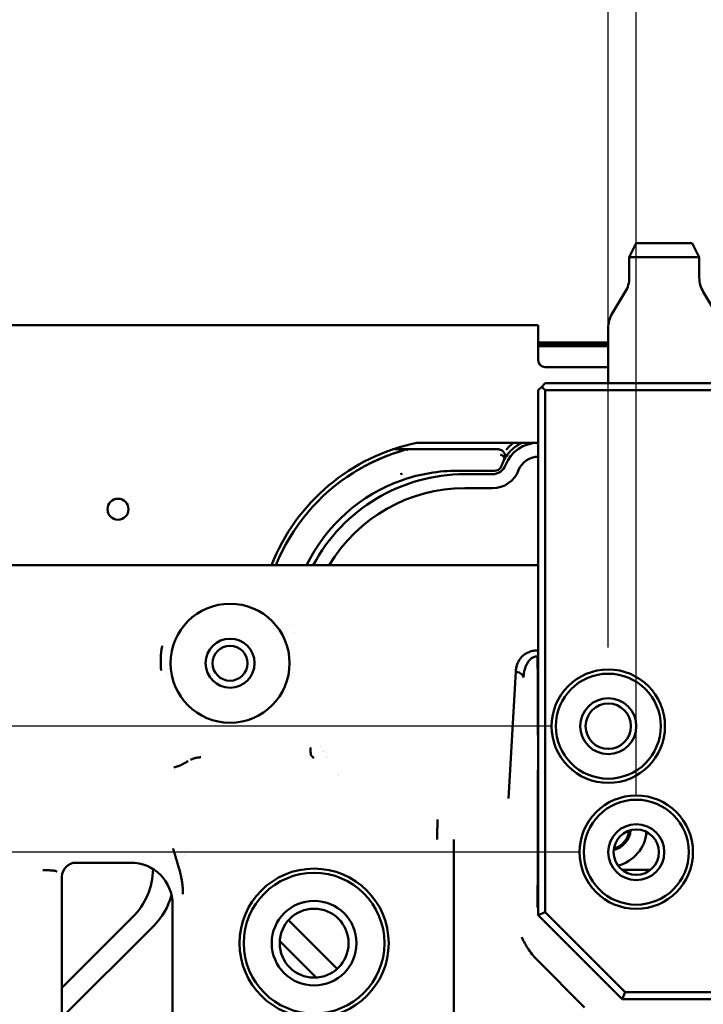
# Model space of a CAD drawing. Header units: millimetres. Extents: x 0 to 14369, y -869 to 2970.
# Tile 425 of 656: x 2446 to 2543, y 2433 to 2574. Entities that reach past the tile are written whole.
import ezdxf

# ---------------------------------------------------------------- set-up
doc = ezdxf.new("R2010")
doc.units = ezdxf.units.MM
doc.header["$LTSCALE"] = 10
doc.layers.add('Bemaßung (ISO)', color=7, linetype='Continuous', lineweight=25)
doc.layers.add('Sichtbar (ISO)', color=7, linetype='Continuous', lineweight=50)
doc.styles.add('Notiztext (DIN)', font='isocpeur.ttf')
doc.dimstyles.new('Standard (DIN)', dxfattribs={"dimscale": 10, "dimtxt": 3.5, "dimasz": 2.5, "dimexe": 3.175, "dimexo": 0.8, "dimgap": 0.8, "dimtad": 1, "dimrnd": 1e-08, "dimzin": 0, "dimtxsty": 'Notiztext (DIN)', "dimcen": 0.09, "dimdle": 10, "dimclrd": 256, "dimclre": 256, "dimclrt": 256, "dimadec": 0, "dimazin": 0, "dimtfac": 1, "dimtmove": 0, "dimatfit": 3, "dimfxl": 1, "dimtolj": 1, "dimtzin": 0, "dimlwd": -1, "dimlwe": -1, "dimarcsym": 0})

# ---------------------------------------------------------------- blocks, each defined once
blk = doc.blocks.new('*D21')
at = {"layer": 'Bemaßung (ISO)', "transparency": 16777216}
for p, q in [((2529.78, 2484.17), (2529.78, 2766.59)), ((2629.78, 2484.17), (2629.78, 2766.59)), ((2529.78, 2734.84), (2376.78, 2734.84)), ((2604.78, 2734.84), (2554.78, 2734.84))]:
    blk.add_line(p, q, dxfattribs=at)
for points in [[(2554.78, 2739), (2554.78, 2730.67), (2529.78, 2734.84)], [(2604.78, 2739), (2604.78, 2730.67), (2629.78, 2734.84)]]:
    blk.add_solid(points, dxfattribs=at)
at = {"layer": 'Defpoints', "color": 0, "transparency": 16777216}
for p in [(2629.78, 2734.84), (2529.78, 2476.17), (2629.78, 2476.17)]:
    blk.add_point(p, dxfattribs=at)
at = {"layer": 'Bemaßung (ISO)', "transparency": 16777216, "insert": (2384.78, 2784.84), "char_height": 35, "attachment_point": 1, "style": 'Notiztext (DIN)'}
blk.add_mtext('\\A1;50,00', dxfattribs=at)
blk = doc.blocks.new('*D22')
at = {"layer": 'Bemaßung (ISO)', "transparency": 16777216}
for p, q in [((2248.75, 2497.92), (2248.75, 2522.92)), ((2521.78, 2472.92), (2217, 2472.92)), ((2248.75, 2472.92), (2248.75, 2454.92)), ((2525.78, 2454.92), (2217, 2454.92)), ((2248.75, 2429.92), (2248.75, 2404.92))]:
    blk.add_line(p, q, dxfattribs=at)
for points in [[(2244.58, 2497.92), (2252.91, 2497.92), (2248.75, 2472.92)], [(2244.58, 2429.92), (2252.91, 2429.92), (2248.75, 2454.92)]]:
    blk.add_solid(points, dxfattribs=at)
at = {"layer": 'Defpoints', "color": 0, "transparency": 16777216}
for p in [(2529.78, 2472.92), (2248.75, 2454.92), (2533.78, 2454.92)]:
    blk.add_point(p, dxfattribs=at)
at = {"layer": 'Bemaßung (ISO)', "transparency": 16777216, "insert": (2198.75, 2424.55), "char_height": 35, "attachment_point": 1, "rotation": 90, "style": 'Notiztext (DIN)'}
blk.add_mtext('\\A1;9,00', dxfattribs=at)
blk = doc.blocks.new('*D25')
at = {"layer": 'Bemaßung (ISO)', "transparency": 16777216}
for p, q in [((2533.78, 2462.92), (2533.78, 2706.67)), ((2625.78, 2462.92), (2625.78, 2706.67)), ((2558.78, 2674.92), (2600.78, 2674.92)), ((2625.78, 2674.92), (2787.16, 2674.92))]:
    blk.add_line(p, q, dxfattribs=at)
for points in [[(2558.78, 2679.09), (2558.78, 2670.76), (2533.78, 2674.92)], [(2600.78, 2679.09), (2600.78, 2670.76), (2625.78, 2674.92)]]:
    blk.add_solid(points, dxfattribs=at)
at = {"layer": 'Defpoints', "color": 0, "transparency": 16777216}
for p in [(2625.78, 2674.92), (2533.78, 2454.92), (2625.78, 2454.92)]:
    blk.add_point(p, dxfattribs=at)
at = {"layer": 'Bemaßung (ISO)', "transparency": 16777216, "insert": (2672.41, 2724.92), "char_height": 35, "attachment_point": 1, "style": 'Notiztext (DIN)'}
blk.add_mtext('\\A1;46,00', dxfattribs=at)

msp = doc.modelspace()

# ---------------------------------------------------------------- linework, layer by layer
at = {"layer": 'Sichtbar (ISO)'}
for p, q in [((2533.783, 2541.924), (2532.783, 2539.924)), ((2541.783, 2541.924), (2533.783, 2541.924)), ((2541.783, 2541.924), (2542.783, 2539.924)), ((2542.783, 2539.924), (2532.783, 2539.924)), ((2532.783, 2537.032), (2532.783, 2539.924)), ((2542.783, 2537.032), (2542.783, 2539.924)), ((2532.213, 2534.974), (2530.353, 2531.874)), ((2543.353, 2534.974), (2545.213, 2531.874)), ((2348.547, 2530.224), (2519.783, 2530.224)), ((2519.783, 2530.224), (2519.783, 2525.224)), ((2529.783, 2521.924), (2529.783, 2529.816)), ((2529.783, 2527.724), (2519.783, 2527.724)), ((2519.783, 2527.724), (2529.783, 2527.724)), ((2519.783, 2527.416), (2529.783, 2527.416)), ((2529.783, 2527.416), (2519.783, 2527.416)), ((2519.783, 2527.209), (2529.783, 2527.209)), ((2529.783, 2527.209), (2519.783, 2527.209)), ((2520.783, 2524.224), (2529.783, 2524.224)), ((2520.283, 2521.424), (2519.783, 2520.924)), ((2519.783, 2520.924), (2519.783, 2503.267)), ((2520.283, 2521.424), (2520.783, 2521.924)), ((2520.783, 2520.924), (2520.283, 2521.424)), ((2547.083, 2521.924), (2520.783, 2521.924)), ((2546.083, 2520.924), (2520.783, 2520.924)), ((2520.783, 2520.924), (2520.783, 2503.267)), ((2501.081, 2512.481), (2499.018, 2512.481)), ((2499.018, 2512.481), (2501.081, 2512.481)), ((2501.081, 2512.481), (2501.081, 2512.481)), ((2501.081, 2512.481), (2501.081, 2512.481)), ((2514.047, 2512.481), (2501.082, 2512.481)), ((2514.047, 2512.481), (2501.082, 2512.481)), ((2519.783, 2513.424), (2502.456, 2513.424)), ((2508.283, 2509.424), (2513.598, 2509.424)), ((2513.598, 2509.424), (2508.283, 2509.424)), ((2513.245, 2508.924), (2509.283, 2508.924)), ((2513.245, 2506.924), (2509.283, 2506.924)), ((2519.783, 2502.667), (2519.783, 2503.267)), ((2519.783, 2502.667), (2519.783, 2496.267)), ((2520.783, 2502.067), (2520.783, 2503.267)), ((2520.783, 2502.067), (2520.783, 2495.667)), ((2404.209, 2495.924), (2486.416, 2495.924)), ((2486.416, 2495.924), (2488.073, 2495.924)), ((2488.073, 2495.924), (2488.202, 2495.924)), ((2490.688, 2495.924), (2488.202, 2495.924)), ((2490.688, 2495.924), (2506.864, 2495.924)), ((2509.349, 2495.924), (2506.864, 2495.924)), ((2509.478, 2495.924), (2509.349, 2495.924)), ((2509.478, 2495.924), (2511.135, 2495.924)), ((2519.783, 2495.924), (2511.135, 2495.924)), ((2519.783, 2496.267), (2519.783, 2494.467)), ((2520.783, 2495.667), (2520.783, 2494.467)), ((2519.783, 2445.924), (2519.783, 2494.467)), ((2520.783, 2446.338), (2520.783, 2494.467)), ((2484.092, 2484.849), (2484.092, 2484.849)), ((2465.895, 2482.924), (2465.895, 2482.924)), ((2465.895, 2482.924), (2465.895, 2482.924)), ((2484.783, 2480.616), (2484.783, 2480.601)), ((2515.534, 2462.574), (2516.573, 2480.719)), ((2507.717, 2456.745), (2507.716, 2418.754)), ((2467.783, 2454.977), (2467.783, 2454.978)), ((2467.783, 2454.978), (2467.783, 2454.977)), ((2453.778, 2453.424), (2461.59, 2453.424)), ((2467.949, 2454.444), (2467.949, 2454.444)), ((2469.228, 2454.444), (2469.228, 2454.444)), ((2531.719, 2452.424), (2535.847, 2452.424)), ((2451.783, 2427.924), (2451.783, 2451.426)), ((2469.164, 2451.444), (2469.164, 2451.444)), ((2467.582, 2447.432), (2467.582, 2413.334)), ((2461.854, 2445.616), (2451.783, 2435.545)), ((2451.783, 2435.545), (2461.854, 2445.616)), ((2491.065, 2438.263), (2484.122, 2445.206)), ((2484.122, 2445.206), (2491.065, 2438.263)), ((2520.783, 2446.338), (2519.783, 2445.924)), ((2531.783, 2433.924), (2519.783, 2445.924)), ((2532.197, 2434.924), (2520.783, 2446.338)), ((2451.783, 2431.302), (2464.854, 2444.373)), ((2451.783, 2431.302), (2464.854, 2444.373)), ((2482.874, 2442.211), (2488.07, 2437.015)), ((2482.874, 2442.211), (2488.07, 2437.015)), ((2526.406, 2432.756), (2519.615, 2439.547)), ((2523.7, 2435.462), (2523.7, 2435.462)), ((2523.7, 2435.462), (2523.7, 2435.462)), ((2532.197, 2434.924), (2531.783, 2433.924)), ((2559.783, 2433.924), (2531.783, 2433.924)), ((2532.197, 2434.924), (2558.783, 2434.924)), ((2525.821, 2433.341), (2525.821, 2433.341)), ((2525.821, 2433.341), (2525.821, 2433.341))]:
    msp.add_line(p, q, dxfattribs=at)
for centre, radius in [((2459.783, 2503.924), 1.5), ((2475.783, 2481.924), 8.5), ((2475.783, 2481.924), 3.5), ((2475.783, 2481.924), 2.5), ((2529.783, 2472.924), 8.1), ((2529.783, 2472.924), 7.5), ((2529.783, 2472.924), 4), ((2529.783, 2472.924), 3.242), ((2533.783, 2454.924), 8.1), ((2533.783, 2454.924), 7.5), ((2533.783, 2454.924), 4), ((2533.783, 2454.924), 3.242), ((2487.783, 2441.924), 10.65), ((2487.783, 2441.924), 10.05), ((2487.783, 2441.924), 6.05), ((2487.783, 2441.924), 4.917)]:
    msp.add_circle(centre, radius, dxfattribs=at)
for centre, radius, start, end in [((2528.783, 2537.032), 4, 329.03624, 0), ((2546.783, 2537.032), 4, 180, 210.96376), ((2533.783, 2529.816), 4, 149.03624, 180), ((2520.783, 2525.224), 1, 180, 270), ((2508.283, 2485.424), 28.6, 101.75689, 158.4611), ((2519.783, 2508.424), 5, 90, 159.07517), ((2519.783, 2508.424), 3, 90, 159.07517), ((2513.245, 2510.924), 2, 270, 339.07517), ((2508.283, 2485.424), 28, 121.99708, 157.97569), ((2508.283, 2485.424), 28, 121.99708, 157.97569), ((2509.283, 2484.424), 24.5, 90, 152.00544), ((2513.245, 2510.924), 4, 270, 339.07517), ((2508.283, 2485.424), 24, 109.1603, 154.05552), ((2508.283, 2485.424), 24, 109.1603, 154.05552), ((2509.283, 2484.424), 22.5, 90, 149.26213), ((2508.283, 2485.424), 24, 175.53641, 175.54072), ((2508.283, 2485.424), 24, 175.53641, 175.54072), ((2509.283, 2484.424), 24.5, 175.53701, 175.54561), ((2475.783, 2481.924), 9, 189.47763, 189.50963), ((2475.783, 2481.924), 9, 189.47763, 189.50963), ((2475.783, 2481.924), 9, 350.49178, 350.52609), ((2475.783, 2481.924), 9, 350.49178, 350.52609), ((2509.283, 2479.424), 22.5, 204.46657, 204.47902), ((2509.282, 2479.423), 22.499, 206.70909, 206.70944), ((2509.283, 2479.424), 22.5, 208.9577, 208.96015), ((2509.283, 2479.424), 22.5, 216.61884, 216.61985), ((2529.783, 2458.324), 3.2, 283.9491, 355.32182), ((2529.783, 2458.324), 3, 285.42763, 353.8433), ((2529.783, 2458.324), 5.5, 284.62777, 354.64316), ((2509.283, 2479.424), 24.501, 266.33538, 266.33568), ((2508.283, 2478.421), 23.997, 268.64874, 268.64905), ((2508.283, 2478.421), 23.997, 268.64874, 268.64905), ((2454.783, 2452.687), 10, 315, 358.95366), ((2454.783, 2452.687), 10, 315, 358.95366), ((2508.283, 2478.413), 26.989, 268.79871, 268.79896), ((2508.283, 2478.413), 26.989, 268.79871, 268.79896), ((2457.783, 2451.444), 10, 315, 344.62999), ((2457.783, 2451.444), 10, 315, 344.62999)]:
    msp.add_arc(centre, radius, start, end, dxfattribs=at)
for centre, major_axis, ratio, start_param, end_param in [((2518.98, 2508.741), (-1.855, -4.699), 0.9179276, 4.5885551, 4.7812746), ((2518.696, 2508.873), (1.865, 4.508), 0.8862257, 1.4608342, 1.6603878), ((2507.482, 2490.175), (21.195, 3.571), 0.8924318, 1.3841851, 1.7580315), ((2507.475, 2490.21), (21.174, 3.574), 0.8915593, 1.3837099, 1.757907), ((2516.454, 2479.854), (1.231, -0.065), 0.7066224, 0.0958574, 1.4440924), ((2453.786, 2451.421), (1.418, -1.418), 0.9972647, 2.3589259, 3.9256213), ((2461.574, 2447.415), (4.254, 4.254), 0.9972647, 5.4991567, 7.0672139)]:
    msp.add_ellipse(centre, major_axis=major_axis, ratio=ratio, start_param=start_param, end_param=end_param, dxfattribs=at)
for points in [[(2493.447, 2509.17), (2495.808, 2510.645), (2498.39, 2511.765), (2501.081, 2512.481)], [(2501.081, 2512.481), (2500.213, 2512.251), (2498.481, 2511.7), (2495.916, 2510.597), (2494.258, 2509.676), (2493.447, 2509.17)], [(2500.209, 2509.084), (2500.209, 2509.085), (2500.209, 2509.085), (2500.209, 2509.085)], [(2519.765, 2470.87), (2519.765, 2470.241), (2519.77, 2469.611), (2519.77, 2468.982)], [(2487.273, 2468.874), (2487.274, 2468.874), (2487.274, 2468.875), (2487.274, 2468.875)], [(2487.274, 2468.874), (2487.327, 2468.818), (2487.432, 2468.706), (2487.57, 2468.537), (2487.675, 2468.425), (2487.729, 2468.369)]]:
    msp.add_open_spline(points, degree=3, dxfattribs=at)
for points, knots in [([(2501.16, 2512.306), (2501.16, 2512.306), (2501.159, 2512.307), (2501.145, 2512.364), (2501.13, 2512.408), (2501.103, 2512.468), (2501.091, 2512.483), (2501.081, 2512.481)], [-0.000117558, -0.000117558, -0.000117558, -0.000117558, 0, 0, 0.012219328, 0.012219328, 0.024285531, 0.024285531, 0.024285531, 0.024285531]), ([(2501.081, 2512.481), (2501.086, 2512.482), (2501.092, 2512.479), (2501.104, 2512.463), (2501.111, 2512.451), (2501.131, 2512.406), (2501.145, 2512.362), (2501.159, 2512.307), (2501.16, 2512.306), (2501.16, 2512.306)], [-0.024316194, -0.024316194, -0.024316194, -0.024316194, -0.018154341, -0.018154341, -0.011842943, -0.011842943, 0, 0, 0.000117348, 0.000117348, 0.000117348, 0.000117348]), ([(2514.93, 2511.011), (2515.011, 2511.164), (2515.051, 2511.34), (2515.043, 2511.515), (2515.034, 2511.689), (2514.979, 2511.861), (2514.887, 2512.008), (2514.795, 2512.155), (2514.666, 2512.279), (2514.518, 2512.36), (2514.371, 2512.442), (2514.207, 2512.481), (2514.047, 2512.481)], [0, 0, 0, 0, 0.25, 0.25, 0.25, 0.5, 0.5, 0.5, 0.75, 0.75, 0.75, 1, 1, 1, 1]), ([(2514.047, 2512.481), (2514.211, 2512.481), (2514.376, 2512.44), (2514.522, 2512.358), (2514.667, 2512.277), (2514.793, 2512.157), (2514.883, 2512.014), (2514.974, 2511.871), (2515.031, 2511.703), (2515.042, 2511.528), (2515.053, 2511.353), (2515.015, 2511.171), (2514.929, 2511.011)], [0, 0, 0, 0, 0.25, 0.25, 0.25, 0.5, 0.5, 0.5, 0.75, 0.75, 0.75, 1, 1, 1, 1]), ([(2514.93, 2511.011), (2515.024, 2511.188), (2515.127, 2511.358), (2515.237, 2511.52), (2515.422, 2511.791), (2515.627, 2512.04), (2515.844, 2512.262), (2515.857, 2512.275), (2515.87, 2512.289), (2515.883, 2512.302), (2516.117, 2512.537), (2516.363, 2512.742), (2516.621, 2512.923), (2516.762, 2513.023), (2516.906, 2513.114), (2517.055, 2513.199), (2517.191, 2513.277), (2517.331, 2513.349), (2517.473, 2513.415), (2517.479, 2513.418), (2517.485, 2513.421), (2517.492, 2513.424)], [0.00010483, 0.00010483, 0.00010483, 0.00010483, 0.09000916, 0.09000916, 0.09000916, 0.24081199, 0.24081199, 0.24081199, 0.25, 0.25, 0.25, 0.41160777, 0.41160777, 0.41160777, 0.5, 0.5, 0.5, 0.58095637, 0.58095637, 0.58095637, 0.58451555, 0.58451555, 0.58451555, 0.58451555]), ([(2515.193, 2512.414), (2515.32, 2512.555), (2515.448, 2512.689), (2515.576, 2512.816), (2515.802, 2513.042), (2516.03, 2513.245), (2516.257, 2513.424)], [0, 0, 0, 0, 0.08800325, 0.08800325, 0.08800325, 0.2439569, 0.2439569, 0.2439569, 0.2439569]), ([(2514.4, 2511.718), (2514.553, 2511.677), (2514.752, 2511.559), (2514.859, 2511.416), (2514.966, 2511.274), (2514.98, 2511.106), (2514.93, 2511.011)], [0, 0, 0, 0, 0.5, 0.5, 0.5, 1, 1, 1, 1]), ([(2514.929, 2511.011), (2514.967, 2511.08), (2514.972, 2511.179), (2514.937, 2511.275), (2514.901, 2511.372), (2514.832, 2511.465), (2514.735, 2511.545), (2514.638, 2511.625), (2514.512, 2511.688), (2514.4, 2511.718)], [0, 0, 0, 0, 0.3333333, 0.3333333, 0.3333333, 0.6666667, 0.6666667, 0.6666667, 1, 1, 1, 1]), ([(2514.55, 2510.116), (2514.505, 2509.978), (2514.432, 2509.853), (2514.337, 2509.749), (2514.241, 2509.645), (2514.123, 2509.561), (2513.996, 2509.506), (2513.869, 2509.451), (2513.733, 2509.424), (2513.598, 2509.424)], [0, 0, 0, 0, 0.3333333, 0.3333333, 0.3333333, 0.6666667, 0.6666667, 0.6666667, 1, 1, 1, 1]), ([(2500.278, 2508.827), (2500.263, 2508.892), (2500.248, 2508.952), (2500.225, 2509.033), (2500.218, 2509.058), (2500.21, 2509.083), (2500.21, 2509.083), (2500.209, 2509.084)], [-0.015208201, -0.015208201, -0.015208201, -0.015208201, -0.00504038, -0.00504038, 0, 0, 0.000208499, 0.000208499, 0.000208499, 0.000208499]), ([(2465.956, 2480.871), (2465.827, 2482.111), (2465.856, 2483.292), (2466.079, 2484.382), (2466.086, 2484.412)], [0, 0, 0, 0, 0.090909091, 0.093507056, 0.093507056, 0.093507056, 0.093507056]), ([(2516.573, 2480.718), (2516.577, 2480.763), (2516.58, 2480.808), (2516.584, 2480.854), (2516.589, 2480.899), (2516.594, 2480.944), (2516.6, 2480.989), (2516.613, 2481.08), (2516.628, 2481.17), (2516.646, 2481.26), (2516.665, 2481.35), (2516.686, 2481.44), (2516.711, 2481.529), (2516.735, 2481.618), (2516.763, 2481.707), (2516.795, 2481.794), (2516.858, 2481.967), (2516.937, 2482.137), (2517.033, 2482.301), (2517.081, 2482.382), (2517.132, 2482.461), (2517.188, 2482.538), (2517.243, 2482.615), (2517.303, 2482.689), (2517.367, 2482.762), (2517.431, 2482.833), (2517.499, 2482.902), (2517.573, 2482.968), (2517.645, 2483.033), (2517.722, 2483.095), (2517.803, 2483.154), (2517.964, 2483.27), (2518.142, 2483.374), (2518.335, 2483.462), (2518.431, 2483.505), (2518.531, 2483.545), (2518.634, 2483.58), (2518.739, 2483.615), (2518.848, 2483.645), (2518.959, 2483.67), (2519.073, 2483.696), (2519.19, 2483.715), (2519.308, 2483.729), (2519.369, 2483.736), (2519.43, 2483.742), (2519.492, 2483.747), (2519.523, 2483.749), (2519.554, 2483.751), (2519.586, 2483.752), (2519.617, 2483.754), (2519.649, 2483.755), (2519.681, 2483.756)], [0.00000001, 0.00000001, 0.00000001, 0.00000001, 0.0326785, 0.0326785, 0.0326785, 0.06546917, 0.06546917, 0.06546917, 0.13120533, 0.13120533, 0.13120533, 0.19698528, 0.19698528, 0.19698528, 0.26257552, 0.26257552, 0.26257552, 0.39206526, 0.39206526, 0.39206526, 0.45559503, 0.45559503, 0.45559503, 0.51799196, 0.51799196, 0.51799196, 0.57909183, 0.57909183, 0.57909183, 0.63907681, 0.63907681, 0.63907681, 0.75661618, 0.75661618, 0.75661618, 0.81514319, 0.81514319, 0.81514319, 0.87466095, 0.87466095, 0.87466095, 0.93599348, 0.93599348, 0.93599348, 0.96761903, 0.96761903, 0.96761903, 0.9837108, 0.9837108, 0.9837108, 0.99999942, 0.99999942, 0.99999942, 0.99999942]), ([(2518.191, 2481.844), (2518.152, 2481.772), (2518.115, 2481.699), (2518.081, 2481.625), (2518.047, 2481.549), (2518.014, 2481.473), (2517.984, 2481.395), (2517.923, 2481.236), (2517.871, 2481.074), (2517.829, 2480.91), (2517.808, 2480.826), (2517.789, 2480.742), (2517.772, 2480.657), (2517.755, 2480.571), (2517.74, 2480.485), (2517.728, 2480.399), (2517.716, 2480.312), (2517.706, 2480.224), (2517.699, 2480.137), (2517.695, 2480.093), (2517.692, 2480.049), (2517.69, 2480.005), (2517.687, 2479.962), (2517.685, 2479.918), (2517.684, 2479.875)], [0.46136366, 0.46136366, 0.46136366, 0.46136366, 0.5242059, 0.5242059, 0.5242059, 0.58897364, 0.58897364, 0.58897364, 0.72275449, 0.72275449, 0.72275449, 0.79127042, 0.79127042, 0.79127042, 0.86046116, 0.86046116, 0.86046116, 0.93008987, 0.93008987, 0.93008987, 0.96501753, 0.96501753, 0.96501753, 0.99952041, 0.99952041, 0.99952041, 0.99952041]), ([(2519.681, 2482.905), (2519.655, 2482.903), (2519.63, 2482.901), (2519.605, 2482.898), (2519.58, 2482.895), (2519.555, 2482.892), (2519.53, 2482.888), (2519.483, 2482.881), (2519.436, 2482.873), (2519.389, 2482.863), (2519.303, 2482.845), (2519.219, 2482.82), (2519.138, 2482.789), (2519.064, 2482.76), (2518.993, 2482.726), (2518.927, 2482.686), (2518.864, 2482.648), (2518.805, 2482.606), (2518.75, 2482.56), (2518.635, 2482.464), (2518.534, 2482.355), (2518.445, 2482.239), (2518.398, 2482.177), (2518.353, 2482.114), (2518.312, 2482.049), (2518.269, 2481.982), (2518.229, 2481.913), (2518.191, 2481.844)], [0, 0, 0, 0, 0.01728494, 0.01728494, 0.01728494, 0.03413152, 0.03413152, 0.03413152, 0.06651296, 0.06651296, 0.06651296, 0.12646349, 0.12646349, 0.12646349, 0.18136651, 0.18136651, 0.18136651, 0.23383981, 0.23383981, 0.23383981, 0.34275079, 0.34275079, 0.34275079, 0.40084556, 0.40084556, 0.40084556, 0.46136366, 0.46136366, 0.46136366, 0.46136366]), ([(2519.681, 2482.905), (2519.702, 2481.558), (2519.736, 2478.871), (2519.71, 2474.905), (2519.744, 2472.217), (2519.765, 2470.87)], [0, 0, 0, 0, 0.33333333, 0.66666667, 0.99999997, 0.99999997, 0.99999997, 0.99999997]), ([(2487.274, 2468.875), (2487.276, 2468.877), (2487.281, 2468.883), (2487.286, 2468.901), (2487.295, 2468.959), (2487.291, 2469.169), (2487.278, 2469.491), (2487.266, 2469.676), (2487.253, 2469.776), (2487.247, 2469.824), (2487.244, 2469.857), (2487.243, 2469.873)], [0.00647534, 0.00647534, 0.00647534, 0.00647534, 0.08920226, 0.17812479, 0.30379888, 0.48145958, 0.65902243, 0.78458332, 0.87366806, 0.93680036, 0.99999988, 0.99999988, 0.99999988, 0.99999988]), ([(2519.77, 2468.982), (2519.748, 2466.541), (2519.712, 2461.659), (2519.739, 2454.338), (2519.703, 2449.459), (2519.681, 2447.019)], [0, 0, 0, 0, 0.33333333, 0.66666667, 1, 1, 1, 1]), ([(2469.782, 2467.931), (2469.706, 2467.888), (2469.63, 2467.844), (2469.555, 2467.801), (2469.494, 2467.765), (2469.432, 2467.729), (2469.37, 2467.694), (2469.293, 2467.65), (2469.215, 2467.607), (2469.136, 2467.565), (2469.048, 2467.518), (2468.958, 2467.472), (2468.866, 2467.426), (2468.829, 2467.408), (2468.791, 2467.389), (2468.754, 2467.371), (2468.717, 2467.354), (2468.68, 2467.336), (2468.643, 2467.319), (2468.562, 2467.282), (2468.481, 2467.247), (2468.398, 2467.215), (2468.377, 2467.207), (2468.356, 2467.199), (2468.334, 2467.192), (2468.247, 2467.16), (2468.159, 2467.132), (2468.067, 2467.107), (2467.966, 2467.081), (2467.859, 2467.058), (2467.752, 2467.038)], [0.00000807, 0.00000807, 0.00000807, 0.00000807, 0.12169031, 0.12169031, 0.12169031, 0.2218419, 0.2218419, 0.2218419, 0.34676841, 0.34676841, 0.34676841, 0.48614903, 0.48614903, 0.48614903, 0.54265549, 0.54265549, 0.54265549, 0.59742883, 0.59742883, 0.59742883, 0.71481792, 0.71481792, 0.71481792, 0.74447131, 0.74447131, 0.74447131, 0.86663682, 0.86663682, 0.86663682, 0.99998937, 0.99998937, 0.99998937, 0.99998937]), ([(2471.63, 2468.477), (2471.609, 2468.478), (2471.566, 2468.478), (2471.48, 2468.476), (2471.33, 2468.468), (2471.116, 2468.442), (2470.861, 2468.388), (2470.61, 2468.314), (2470.363, 2468.222), (2470.202, 2468.149), (2470.122, 2468.111)], [0, 0, 0, 0, 0.03348535, 0.06697069, 0.13394139, 0.26788278, 0.40182417, 0.53576556, 0.66970694, 0.80364833, 0.80364833, 0.80364833, 0.80364833]), ([(2505.412, 2459.572), (2505.41, 2459.48), (2505.407, 2459.382), (2505.405, 2459.281), (2505.402, 2459.18), (2505.399, 2459.074), (2505.395, 2458.966), (2505.389, 2458.748), (2505.381, 2458.517), (2505.374, 2458.276), (2505.367, 2458.035), (2505.361, 2457.784), (2505.356, 2457.527), (2505.351, 2457.27), (2505.348, 2457.007), (2505.348, 2456.745)], [0.00000002, 0.00000002, 0.00000002, 0.00000002, 0.125, 0.125, 0.125, 0.25, 0.25, 0.25, 0.5, 0.5, 0.5, 0.75, 0.75, 0.75, 1, 1, 1, 1]), ([(2468.104, 2453.946), (2468.077, 2454.034), (2468.007, 2454.259), (2467.894, 2454.622), (2467.786, 2454.968), (2467.7, 2455.247), (2467.657, 2455.388), (2467.636, 2455.458)], [0, 0, 0, 0, 0.17511575, 0.45007717, 0.72503858, 0.86251929, 0.99999472, 0.99999472, 0.99999472, 0.99999472]), ([(2468.104, 2453.946), (2468.113, 2453.92), (2468.13, 2453.865), (2468.155, 2453.783), (2468.205, 2453.619), (2468.297, 2453.306), (2468.387, 2452.988), (2468.475, 2452.671), (2468.603, 2452.2), (2468.674, 2451.92), (2468.69, 2451.856)], [0, 0, 0, 0, 0.03390754, 0.06783541, 0.11583437, 0.18374886, 0.25166927, 0.31956585, 0.41555781, 0.44430888, 0.44430888, 0.44430888, 0.44430888]), ([(2449.047, 2452.364), (2449.078, 2452.364), (2449.109, 2452.364), (2449.14, 2452.364), (2449.172, 2452.363), (2449.203, 2452.363), (2449.234, 2452.363), (2449.296, 2452.362), (2449.358, 2452.361), (2449.419, 2452.359), (2449.542, 2452.356), (2449.663, 2452.352), (2449.779, 2452.347), (2449.897, 2452.342), (2450.01, 2452.336), (2450.117, 2452.329), (2450.225, 2452.322), (2450.326, 2452.314), (2450.419, 2452.305), (2450.512, 2452.296), (2450.596, 2452.287), (2450.671, 2452.276), (2450.745, 2452.266), (2450.809, 2452.255), (2450.863, 2452.243), (2450.915, 2452.232), (2450.958, 2452.219), (2450.989, 2452.206), (2451.004, 2452.2), (2451.016, 2452.193), (2451.025, 2452.186), (2451.03, 2452.183), (2451.034, 2452.179), (2451.037, 2452.176), (2451.04, 2452.173), (2451.042, 2452.169), (2451.044, 2452.166)], [0.00000001, 0.00000001, 0.00000001, 0.00000001, 0.03085588, 0.03085588, 0.03085588, 0.06165085, 0.06165085, 0.06165085, 0.12322191, 0.12322191, 0.12322191, 0.24707751, 0.24707751, 0.24707751, 0.37272142, 0.37272142, 0.37272142, 0.49971512, 0.49971512, 0.49971512, 0.62677811, 0.62677811, 0.62677811, 0.75260277, 0.75260277, 0.75260277, 0.87667032, 0.87667032, 0.87667032, 0.93831837, 0.93831837, 0.93831837, 0.96913583, 0.96913583, 0.96913583, 1, 1, 1, 1]), ([(2468.69, 2451.856), (2468.727, 2451.707), (2468.808, 2451.359), (2468.871, 2451.013), (2468.906, 2450.794)], [0.44430888, 0.44430888, 0.44430888, 0.44430888, 0.51148126, 0.60721338, 0.60721338, 0.60721338, 0.60721338]), ([(2468.906, 2450.794), (2468.94, 2450.574), (2468.996, 2450.172), (2469.024, 2449.855), (2469.047, 2449.54), (2469.056, 2449.223), (2469.057, 2449.066), (2469.056, 2448.957), (2469.055, 2448.905)], [0.60721338, 0.60721338, 0.60721338, 0.60721338, 0.70280911, 0.77028921, 0.83767878, 0.90497263, 0.9525058, 1, 1, 1, 1]), ([(2517.449, 2442.785), (2517.453, 2442.777), (2517.456, 2442.769), (2517.708, 2442.168), (2518.015, 2441.597), (2518.835, 2440.37), (2519.295, 2439.867), (2519.615, 2439.547)], [-0.12161019, -0.12161019, -0.12161019, -0.12161019, -0.12086389, -0.12086389, -0.06799042, -0.06799042, -0.00000866, -0.00000866, -0.00000866, -0.00000866])]:
    msp.add_open_spline(points, degree=3, knots=knots, dxfattribs=at)

# ---------------------------------------------------------------- dimensions: what is measured, and where the dimension line sits
at = {"layer": 'Bemaßung (ISO)'}
for base, p1, p2, angle, override, picture, middle in [((2629.783, 2734.836), (2529.783, 2476.166), (2629.783, 2476.166), 180, {"dimgap": 0.8, "dimdec": 2, "dimlfac": 0.5, "dimtol": 0, "dimlim": 0, "dimtp": 0, "dimtm": 0, "dimtdec": 2, "dimtofl": 0, "dimatfit": 2}, '*D21', (2436.408, 2734.836)), ((2625.783, 2674.924), (2533.783, 2454.924), (2625.783, 2454.924), 180, {"dimgap": 0.8, "dimdec": 2, "dimlfac": 0.5, "dimtol": 0, "dimlim": 0, "dimtp": 0, "dimtm": 0, "dimtdec": 2, "dimtofl": 0, "dimatfit": 2}, '*D25', (2725.788, 2674.924)), ((2248.747, 2454.924), (2529.783, 2472.924), (2533.783, 2454.924), 90, {"dimgap": 0.8, "dimdec": 2, "dimlfac": 0.5, "dimtol": 0, "dimlim": 0, "dimtp": 0, "dimtm": 0, "dimtdec": 2, "dimtofl": 1, "dimatfit": 1}, '*D22', (2248.747, 2463.924))]:
    dim = msp.add_linear_dim(base=base, p1=p1, p2=p2, angle=angle, dimstyle='Standard (DIN)', override=override, dxfattribs=at)
    dim.commit()
    dim.dimension.update_dxf_attribs({"geometry": picture, "text_midpoint": middle, "dimtype": 160})

doc.saveas('drawing.dxf')
